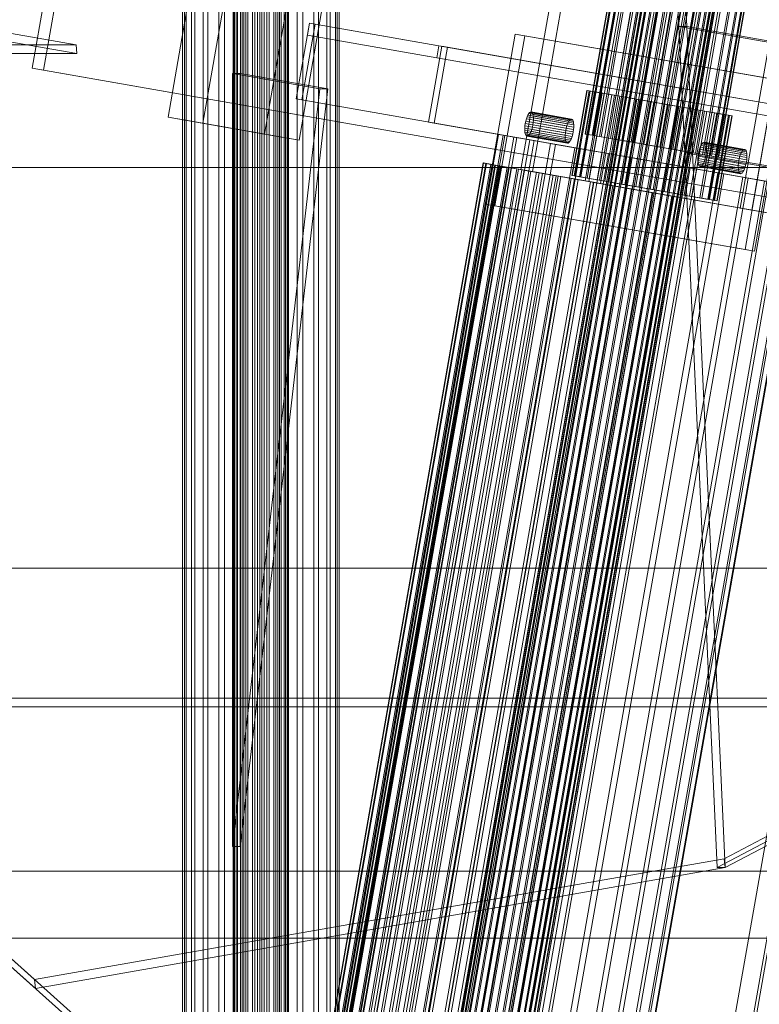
# Model space of a CAD drawing. Header units: millimetres. Extents: x -4395 to 65662, y -65530 to 6847.
# Tile 630 of 656: x 19818 to 20058, y -18272 to -17952. Entities that reach past the tile are written whole.
import ezdxf

# ---------------------------------------------------------------- set-up
doc = ezdxf.new("R2010")
doc.units = ezdxf.units.MM
for name, color, linetype, lineweight in [('superior_C02', 7, 'Continuous', 0), ('superior_C07', 7, 'Continuous', 0), ('superior_fines-r33-C07-C02', 7, 'Continuous', 0)]:
    doc.layers.add(name, color=color, linetype=linetype, lineweight=lineweight)

msp = doc.modelspace()

# ---------------------------------------------------------------- linework, layer by layer
at = {"layer": 'superior_C02'}
for p, q in [((19887.43, -18440), (19887.43, -17560)), ((19887.641, -18440), (19887.641, -17560)), ((19887.832, -18440), (19887.832, -17560)), ((19888.451, -18440), (19888.451, -17560)), ((19888.819, -18440), (19888.819, -17560)), ((19889.804, -18440), (19889.804, -17560)), ((19890.324, -18440), (19890.324, -17560)), ((19891.608, -18440), (19891.608, -17560)), ((19892.245, -18440), (19892.245, -17560)), ((19893.74, -18440), (19893.74, -17560)), ((19894.45, -18440), (19894.45, -17560)), ((19896.055, -18440), (19896.055, -17560)), ((19896.79, -18440), (19896.79, -17560)), ((19898.395, -18440), (19898.395, -17560)), ((19899.105, -18440), (19899.105, -17560)), ((19900.6, -18440), (19900.6, -17560)), ((19901.237, -18440), (19901.237, -17560)), ((19902.521, -18440), (19902.521, -17560)), ((19903.041, -18440), (19903.041, -17560)), ((19904.026, -18440), (19904.026, -17560)), ((19904.394, -18440), (19904.394, -17560)), ((19905.013, -17560), (19905.013, -18440)), ((19905.204, -18440), (19905.204, -17560)), ((19905.415, -18440), (19905.415, -17560)), ((19871.044, -18311.15), (19871.044, -17688.85)), ((19871.64, -18311.15), (19871.64, -17688.85)), ((19872.177, -18311.15), (19872.177, -17688.85)), ((19873.925, -18311.15), (19873.925, -17688.85)), ((19874.962, -18311.15), (19874.962, -17688.85)), ((19877.743, -18311.15), (19877.743, -17688.85)), ((19879.21, -18311.15), (19879.21, -17688.85)), ((19882.835, -18311.15), (19882.835, -17688.85)), ((19884.631, -18311.15), (19884.631, -17688.85)), ((19888.852, -18311.15), (19888.852, -17688.85)), ((19890.856, -18311.15), (19890.856, -17688.85)), ((19895.385, -18311.15), (19895.385, -17688.85)), ((19897.46, -18311.15), (19897.46, -17688.85)), ((19901.989, -18311.15), (19901.989, -17688.85)), ((19903.993, -18311.15), (19903.993, -17688.85)), ((19908.214, -18311.15), (19908.214, -17688.85)), ((19910.01, -18311.15), (19910.01, -17688.85)), ((19913.635, -18311.15), (19913.635, -17688.85)), ((19915.102, -18311.15), (19915.102, -17688.85)), ((19917.883, -18311.15), (19917.883, -17688.85)), ((19918.92, -18311.15), (19918.92, -17688.85)), ((19920.668, -17688.85), (19920.668, -18311.15)), ((19921.205, -18311.15), (19921.205, -17688.85)), ((19921.801, -18311.15), (19921.801, -17688.85)), ((19181.088, -18000), (20117.046, -18000)), ((20118.824, -18000), (19182.867, -18000)), ((19181.088, -18130), (20117.046, -18130)), ((20118.824, -18130), (19182.867, -18130)), ((20096.643, -18228.298), (19160.686, -18228.298)), ((19162.465, -18228.298), (20098.422, -18228.298)), ((24634.01, -18250), (15575.415, -18250)), ((15576.913, -18250), (24635.508, -18250))]:
    msp.add_line(p, q, dxfattribs=at)
at = {"layer": 'superior_C07'}
for p, q in [((19822.265, -17967.762), (19879.251, -17642.72)), ((19882.927, -17643.364), (19825.941, -17968.407)), ((19980.814, -18000.635), (19998.082, -17902.137)), ((20001.827, -17902.793), (19984.559, -18001.291)), ((20001.645, -18004.287), (20018.913, -17905.789)), ((20020.139, -17906.004), (20002.87, -18004.501)), ((20006.615, -18005.158), (20023.883, -17906.66)), ((20015.509, -17910.268), (20001.694, -17989.066)), ((20015.601, -17910.284), (20001.786, -17989.083)), ((20016.247, -17910.398), (20002.432, -17989.196)), ((20002.705, -17989.244), (20016.52, -17910.445)), ((20017.787, -17910.668), (20003.972, -17989.466)), ((20018.231, -17910.745), (20004.416, -17989.544)), ((20020.069, -17911.068), (20006.255, -17989.866)), ((20020.667, -17911.172), (20006.852, -17989.971)), ((20023.007, -17911.583), (20009.193, -17990.381)), ((20023.735, -17911.71), (20009.921, -17990.509)), ((20026.487, -17912.193), (20012.673, -17990.991)), ((20027.318, -17912.338), (20013.503, -17991.137)), ((20030.375, -17912.875), (20016.561, -17991.673)), ((20031.277, -17913.033), (20017.462, -17991.831)), ((20034.523, -17913.602), (20020.708, -17992.4)), ((20035.46, -17913.766), (20021.645, -17992.564)), ((20038.77, -17914.346), (20024.955, -17993.144)), ((20039.707, -17914.51), (20025.892, -17993.309)), ((20042.953, -17915.08), (20029.139, -17993.878)), ((20043.854, -17915.238), (20030.04, -17994.036)), ((20046.912, -17915.774), (20033.098, -17994.572)), ((20047.743, -17915.919), (20033.928, -17994.717)), ((20051.96, -18013.108), (20069.228, -17914.61)), ((20072.973, -17915.266), (20055.705, -18013.764)), ((20050.495, -17916.402), (20036.68, -17995.2)), ((20051.223, -17916.529), (20037.408, -17995.328)), ((20053.563, -17916.94), (20039.748, -17995.738)), ((20054.16, -17917.044), (20040.346, -17995.843)), ((20055.999, -17917.367), (20042.185, -17996.165)), ((20056.443, -17917.445), (20042.629, -17996.243)), ((20057.71, -17917.667), (20043.895, -17996.465)), ((20057.983, -17917.715), (20044.168, -17996.513)), ((20058.629, -17917.828), (20044.814, -17996.626)), ((20058.721, -17917.844), (20044.907, -17996.642)), ((19866.332, -17983.61), (19874.966, -17934.361)), ((19886.199, -17936.33), (19877.565, -17985.579)), ((19906.212, -17939.839), (19897.578, -17989.088)), ((20019.658, -17941.453), (19936.771, -18414.242)), ((20019.711, -17941.462), (19936.823, -18414.252)), ((20020.077, -17941.527), (19937.19, -18414.316)), ((19937.345, -18414.343), (20020.233, -17941.554)), ((19908.812, -17991.057), (19917.446, -17941.808)), ((20020.952, -17941.68), (19938.065, -18414.469)), ((20021.205, -17941.724), (19938.317, -18414.514)), ((20022.249, -17941.907), (19939.362, -18414.697)), ((20022.589, -17941.967), (19939.701, -18414.756)), ((20023.919, -17942.2), (19941.031, -18414.989)), ((20024.332, -17942.273), (19941.445, -18415.062)), ((20025.896, -17942.547), (19943.008, -18415.336)), ((20026.368, -17942.629), (19943.48, -18415.419)), ((20028.105, -17942.934), (19945.218, -18415.723)), ((20028.617, -17943.024), (19945.73, -18415.813)), ((20030.462, -17943.347), (19947.574, -18416.136)), ((20030.994, -17943.441), (19948.107, -18416.23)), ((20032.875, -17943.77), (19949.987, -18416.559)), ((20033.407, -17943.864), (19950.52, -18416.653)), ((20035.252, -17944.187), (19952.364, -18416.976)), ((20035.764, -17944.277), (19952.876, -18417.066)), ((20037.501, -17944.581), (19954.613, -18417.371)), ((20037.973, -17944.664), (19955.085, -18417.453)), ((20039.537, -17944.938), (19956.649, -18417.727)), ((20039.95, -17945.011), (19957.063, -18417.8)), ((20041.28, -17945.244), (19958.392, -18418.033)), ((20041.619, -17945.303), (19958.732, -18418.093)), ((20042.664, -17945.486), (19959.777, -18418.276)), ((20042.916, -17945.531), (19960.029, -18418.32)), ((20043.636, -17945.657), (19960.748, -18418.446)), ((20043.791, -17945.684), (19960.904, -18418.473)), ((20044.158, -17945.748), (19961.271, -18418.538)), ((20044.211, -17945.758), (19961.323, -18418.547)), ((19907.894, -17977.698), (19912.211, -17953.073)), ((19914.049, -17953.396), (19909.732, -17978.02)), ((19911.52, -17957.013), (19912.211, -17953.073)), ((19912.211, -17953.073), (26602.846, -19126.05)), ((19912.211, -17953.073), (19954.179, -17960.431)), ((19912.211, -17953.073), (19914.049, -17953.396)), ((26604.684, -19126.372), (19914.049, -17953.396)), ((26602.155, -19129.99), (19911.52, -17957.013)), ((19911.52, -17957.013), (19953.488, -17964.371)), ((19969.294, -18011.813), (19978.964, -17956.654)), ((19982.027, -17957.191), (19972.357, -18012.35)), ((19978.964, -17956.654), (20063.215, -17971.425)), ((19978.964, -17956.654), (19982.027, -17957.191)), ((20066.279, -17971.962), (19982.027, -17957.191)), ((19950.781, -17985.217), (19955.098, -17960.592)), ((19954.179, -17960.431), (19953.488, -17964.371)), ((26644.814, -19133.408), (19954.179, -17960.431)), ((19955.098, -17960.592), (26645.733, -19133.569)), ((19955.098, -17960.592), (19956.936, -17960.915)), ((19956.936, -17960.915), (19952.619, -17985.539)), ((26647.571, -19133.891), (19956.936, -17960.915)), ((19953.488, -17964.371), (26644.123, -19137.348)), ((20177.995, -18030.127), (19822.265, -17967.762)), ((19822.265, -17967.762), (19825.941, -17968.407)), ((19825.941, -17968.407), (20181.671, -18030.772)), ((20063.215, -17971.425), (20053.545, -18026.584)), ((20056.609, -18027.121), (20066.279, -17971.962)), ((20002.147, -17974.932), (19997.312, -18002.512)), ((20002.248, -17974.95), (19997.413, -18002.529)), ((20002.953, -17975.073), (19998.117, -18002.653)), ((19998.416, -18002.705), (20003.251, -17975.126)), ((20004.632, -17975.368), (19999.797, -18002.947)), ((20000.05, -18002.992), (20004.885, -17975.412)), ((20005.117, -17975.453), (20000.282, -18003.032)), ((20002.248, -17974.95), (20002.147, -17974.932)), ((20002.147, -17974.932), (20002.953, -17975.073)), ((20003.251, -17975.126), (20002.248, -17974.95)), ((20007.123, -17975.805), (20002.288, -18003.384)), ((20007.774, -17975.919), (20002.939, -18003.498)), ((20002.953, -17975.073), (20004.632, -17975.368)), ((20005.117, -17975.453), (20003.251, -17975.126)), ((20004.632, -17975.368), (20007.123, -17975.805)), ((20004.885, -17975.412), (20038.586, -17981.321)), ((20004.885, -17975.412), (20012.85, -17976.809)), ((20007.774, -17975.919), (20005.117, -17975.453)), ((20010.328, -17976.366), (20005.493, -18003.946)), ((20011.122, -17976.506), (20006.287, -18004.085)), ((20007.123, -17975.805), (20010.328, -17976.366)), ((20011.122, -17976.506), (20007.774, -17975.919)), ((20010.328, -17976.366), (20014.124, -17977.032)), ((20015.03, -17977.191), (20011.122, -17976.506)), ((26598.529, -19150.675), (19907.894, -17977.698)), ((19907.894, -17977.698), (19909.732, -17978.02)), ((19909.732, -17978.02), (26600.367, -19150.997)), ((20012.85, -17976.809), (20008.015, -18004.388)), ((20014.124, -17977.032), (20009.289, -18004.611)), ((20015.03, -17977.191), (20010.195, -18004.77)), ((20046.551, -17982.717), (20012.85, -17976.809)), ((20018.366, -17977.776), (20013.531, -18005.355)), ((20014.124, -17977.032), (20018.366, -17977.776)), ((20019.349, -17977.948), (20014.514, -18005.527)), ((20019.349, -17977.948), (20015.03, -17977.191)), ((20022.89, -17978.569), (20018.055, -18006.148)), ((20018.366, -17977.776), (20022.89, -17978.569)), ((20023.912, -17978.748), (20019.077, -18006.327)), ((20023.912, -17978.748), (20019.349, -17977.948)), ((20027.523, -17979.381), (20022.688, -18006.96)), ((20022.89, -17978.569), (20027.523, -17979.381)), ((20028.546, -17979.56), (20023.71, -18007.14)), ((20028.546, -17979.56), (20023.912, -17978.748)), ((20027.523, -17979.381), (20032.087, -17980.181)), ((20033.07, -17980.354), (20028.546, -17979.56)), ((19983.078, -17982.931), (19982.821, -17983.501)), ((19983.349, -17982.474), (19983.078, -17982.931)), ((19996.184, -17985.229), (19983.078, -17982.931)), ((19983.625, -17982.147), (19983.349, -17982.474)), ((19996.455, -17984.771), (19983.349, -17982.474)), ((19983.894, -17981.963), (19983.625, -17982.147)), ((19996.731, -17984.444), (19983.625, -17982.147)), ((19984.147, -17981.929), (19983.894, -17981.963)), ((19997, -17984.26), (19983.894, -17981.963)), ((19984.372, -17982.047), (19984.147, -17981.929)), ((19997.252, -17984.227), (19984.147, -17981.929)), ((19984.563, -17982.311), (19984.372, -17982.047)), ((19997.478, -17984.344), (19984.372, -17982.047)), ((19984.711, -17982.712), (19984.563, -17982.311)), ((19997.669, -17984.609), (19984.563, -17982.311)), ((19984.811, -17983.235), (19984.711, -17982.712)), ((19997.817, -17985.01), (19984.711, -17982.712)), ((20032.087, -17980.181), (20027.252, -18007.761)), ((20033.07, -17980.354), (20028.235, -18007.933)), ((20036.406, -17980.938), (20031.571, -18008.518)), ((20032.087, -17980.181), (20036.406, -17980.938)), ((20037.312, -17981.097), (20032.477, -18008.677)), ((20037.312, -17981.097), (20033.07, -17980.354)), ((20038.586, -17981.321), (20033.751, -18008.9)), ((20040.314, -17981.624), (20035.479, -18009.203)), ((20041.108, -17981.763), (20036.273, -18009.342)), ((20036.406, -17980.938), (20040.314, -17981.624)), ((20041.108, -17981.763), (20037.312, -17981.097)), ((20046.551, -17982.717), (20038.586, -17981.321)), ((20043.661, -17982.21), (20038.826, -18009.79)), ((20044.313, -17982.325), (20039.478, -18009.904)), ((20040.314, -17981.624), (20043.661, -17982.21)), ((20044.313, -17982.325), (20041.108, -17981.763)), ((20046.319, -17982.676), (20041.484, -18010.256)), ((20041.715, -18010.296), (20046.551, -17982.717)), ((20046.803, -17982.761), (20041.968, -18010.341)), ((20048.185, -17983.003), (20043.35, -18010.583)), ((20048.483, -17983.056), (20043.648, -18010.635)), ((20043.661, -17982.21), (20046.319, -17982.676)), ((20046.803, -17982.761), (20044.313, -17982.325)), ((20046.319, -17982.676), (20048.185, -17983.003)), ((20048.483, -17983.056), (20046.803, -17982.761)), ((20048.185, -17983.003), (20049.188, -17983.179)), ((20049.288, -17983.197), (20048.483, -17983.056)), ((19877.565, -17985.579), (19866.332, -17983.61)), ((19866.332, -17983.61), (19897.578, -17989.088)), ((19877.565, -17985.579), (19908.812, -17991.057)), ((26641.416, -19158.193), (19950.781, -17985.217)), ((19950.781, -17985.217), (19952.619, -17985.539)), ((19952.619, -17985.539), (26643.254, -19158.516)), ((19982.23, -17985.654), (19982.119, -17986.427)), ((19982.389, -17984.89), (19982.23, -17985.654)), ((19995.336, -17987.952), (19982.23, -17985.654)), ((19982.588, -17984.163), (19982.389, -17984.89)), ((19995.495, -17987.187), (19982.389, -17984.89)), ((19982.821, -17983.501), (19982.588, -17984.163)), ((19995.694, -17986.46), (19982.588, -17984.163)), ((19995.926, -17985.799), (19982.821, -17983.501)), ((19984.523, -17986.848), (19984.681, -17986.084)), ((19984.681, -17986.084), (19984.792, -17985.311)), ((19997.787, -17988.381), (19984.681, -17986.084)), ((19984.792, -17985.311), (19984.852, -17984.56)), ((19997.898, -17987.609), (19984.792, -17985.311)), ((19984.858, -17983.859), (19984.811, -17983.235)), ((19997.916, -17985.533), (19984.811, -17983.235)), ((19984.852, -17984.56), (19984.858, -17983.859)), ((19997.958, -17986.857), (19984.852, -17984.56)), ((19997.964, -17986.156), (19984.858, -17983.859)), ((19995.694, -17986.46), (19995.926, -17985.799)), ((19995.926, -17985.799), (19996.184, -17985.229)), ((19996.184, -17985.229), (19996.455, -17984.771)), ((19996.455, -17984.771), (19996.731, -17984.444)), ((19996.731, -17984.444), (19997, -17984.26)), ((19997, -17984.26), (19997.252, -17984.227)), ((19997.252, -17984.227), (19997.478, -17984.344)), ((19997.478, -17984.344), (19997.669, -17984.609)), ((19997.669, -17984.609), (19997.817, -17985.01)), ((19997.817, -17985.01), (19997.916, -17985.533)), ((19997.916, -17985.533), (19997.964, -17986.156)), ((19997.964, -17986.156), (19997.958, -17986.857)), ((20028.442, -18399.856), (20100.969, -17986.166)), ((20049.188, -17983.179), (20044.352, -18010.759)), ((20049.288, -17983.197), (20044.453, -18010.776)), ((20049.188, -17983.179), (20049.288, -17983.197)), ((19897.578, -17989.088), (19908.812, -17991.057)), ((19973.332, -17989.17), (19909.439, -18353.612)), ((19973.542, -17989.207), (19909.649, -18353.649)), ((19975.009, -17989.464), (19911.117, -18353.906)), ((19973.542, -17989.207), (19973.332, -17989.17)), ((19973.332, -17989.17), (19975.009, -17989.464)), ((19975.63, -17989.573), (19973.542, -17989.207)), ((19975.009, -17989.464), (19978.509, -17990.078)), ((19982.059, -17987.178), (19982.053, -17987.879)), ((19982.053, -17987.879), (19982.101, -17988.503)), ((19995.159, -17990.177), (19982.053, -17987.879)), ((19982.119, -17986.427), (19982.059, -17987.178)), ((19995.165, -17989.476), (19982.059, -17987.178)), ((19982.101, -17988.503), (19982.201, -17989.025)), ((19995.207, -17990.801), (19982.101, -17988.503)), ((19995.225, -17988.724), (19982.119, -17986.427)), ((19982.201, -17989.025), (19982.349, -17989.427)), ((19995.306, -17991.323), (19982.201, -17989.025)), ((19982.349, -17989.427), (19982.539, -17989.691)), ((19995.455, -17991.724), (19982.349, -17989.427)), ((19983.287, -17989.591), (19983.562, -17989.264)), ((19983.562, -17989.264), (19983.834, -17988.807)), ((19996.668, -17991.562), (19983.562, -17989.264)), ((19983.834, -17988.807), (19984.091, -17988.236)), ((19996.94, -17991.104), (19983.834, -17988.807)), ((19984.091, -17988.236), (19984.324, -17987.575)), ((19997.197, -17990.534), (19984.091, -17988.236)), ((19984.324, -17987.575), (19984.523, -17986.848)), ((19997.429, -17989.873), (19984.324, -17987.575)), ((19997.629, -17989.146), (19984.523, -17986.848)), ((19995.159, -17990.177), (19995.165, -17989.476)), ((19995.165, -17989.476), (19995.225, -17988.724)), ((19995.225, -17988.724), (19995.336, -17987.952)), ((19995.336, -17987.952), (19995.495, -17987.187)), ((19995.495, -17987.187), (19995.694, -17986.46)), ((19997.629, -17989.146), (19997.429, -17989.873)), ((19997.787, -17988.381), (19997.629, -17989.146)), ((19997.898, -17987.609), (19997.787, -17988.381)), ((19997.958, -17986.857), (19997.898, -17987.609)), ((20002.432, -17989.196), (20001.694, -17989.066)), ((20001.694, -17989.066), (20001.786, -17989.083)), ((20001.786, -17989.083), (20002.705, -17989.244)), ((20003.972, -17989.466), (20002.432, -17989.196)), ((20002.705, -17989.244), (20004.416, -17989.544)), ((20006.255, -17989.866), (20003.972, -17989.466)), ((19911.738, -18354.015), (19975.63, -17989.573)), ((19978.509, -17990.078), (19914.617, -18354.52)), ((19979.518, -17990.255), (19915.625, -18354.696)), ((19983.697, -17990.987), (19919.805, -18355.429)), ((19985.055, -17991.225), (19921.162, -18355.667)), ((19990.374, -17992.158), (19926.481, -18356.6)), ((19992.028, -17992.448), (19928.136, -18356.89)), ((19979.518, -17990.255), (19975.63, -17989.573)), ((19978.509, -17990.078), (19983.697, -17990.987)), ((19985.055, -17991.225), (19979.518, -17990.255)), ((19982.539, -17989.691), (19982.765, -17989.809)), ((19995.645, -17991.989), (19982.539, -17989.691)), ((19982.765, -17989.809), (19983.017, -17989.775)), ((19982.765, -17989.809), (19995.871, -17992.106)), ((19983.017, -17989.775), (19983.287, -17989.591)), ((19996.123, -17992.073), (19983.017, -17989.775)), ((19996.392, -17991.889), (19983.287, -17989.591)), ((19983.697, -17990.987), (19990.374, -17992.158)), ((19992.028, -17992.448), (19985.055, -17991.225)), ((19990.374, -17992.158), (19998.283, -17993.545)), ((20000.17, -17993.875), (19992.028, -17992.448)), ((19995.207, -17990.801), (19995.159, -17990.177)), ((19995.306, -17991.323), (19995.207, -17990.801)), ((19995.455, -17991.724), (19995.306, -17991.323)), ((19995.645, -17991.989), (19995.455, -17991.724)), ((19995.871, -17992.106), (19995.645, -17991.989)), ((19996.123, -17992.073), (19995.871, -17992.106)), ((19996.392, -17991.889), (19996.123, -17992.073)), ((19996.668, -17991.562), (19996.392, -17991.889)), ((19996.94, -17991.104), (19996.668, -17991.562)), ((19997.197, -17990.534), (19996.94, -17991.104)), ((19997.429, -17989.873), (19997.197, -17990.534)), ((20004.416, -17989.544), (20006.852, -17989.971)), ((20009.193, -17990.381), (20006.255, -17989.866)), ((20006.852, -17989.971), (20009.921, -17990.509)), ((20012.673, -17990.991), (20009.193, -17990.381)), ((20009.921, -17990.509), (20013.503, -17991.137)), ((20016.561, -17991.673), (20012.673, -17990.991)), ((20013.503, -17991.137), (20017.462, -17991.831)), ((20020.708, -17992.4), (20016.561, -17991.673)), ((20017.462, -17991.831), (20021.645, -17992.564)), ((20024.955, -17993.144), (20020.708, -17992.4)), ((20021.645, -17992.564), (20025.892, -17993.309)), ((20039.517, -17992.321), (20039.246, -17992.778)), ((20039.793, -17991.994), (20039.517, -17992.321)), ((20052.623, -17994.618), (20039.517, -17992.321)), ((20040.062, -17991.81), (20039.793, -17991.994)), ((20052.899, -17994.291), (20039.793, -17991.994)), ((20040.314, -17991.776), (20040.062, -17991.81)), ((20053.168, -17994.108), (20040.062, -17991.81)), ((20040.54, -17991.894), (20040.314, -17991.776)), ((20053.42, -17994.074), (20040.314, -17991.776)), ((20040.731, -17992.158), (20040.54, -17991.894)), ((20053.646, -17994.191), (20040.54, -17991.894)), ((20040.879, -17992.559), (20040.731, -17992.158)), ((20053.836, -17994.456), (20040.731, -17992.158)), ((20040.978, -17993.082), (20040.879, -17992.559)), ((20053.984, -17994.857), (20040.879, -17992.559)), ((19998.283, -17993.545), (19934.39, -18357.986)), ((20000.17, -17993.875), (19936.278, -18358.317)), ((20007.12, -17995.094), (19943.228, -18359.536)), ((20009.168, -17995.453), (19945.276, -18359.895)), ((19998.283, -17993.545), (20007.12, -17995.094)), ((20009.168, -17995.453), (20000.17, -17993.875)), ((20007.12, -17995.094), (20016.546, -17996.746)), ((20018.676, -17997.12), (20009.168, -17995.453)), ((20029.139, -17993.878), (20024.955, -17993.144)), ((20025.892, -17993.309), (20030.04, -17994.036)), ((20033.098, -17994.572), (20029.139, -17993.878)), ((20030.04, -17994.036), (20033.928, -17994.717)), ((20036.68, -17995.2), (20033.098, -17994.572)), ((20033.928, -17994.717), (20037.408, -17995.328)), ((20039.748, -17995.738), (20036.68, -17995.2)), ((20037.408, -17995.328), (20040.346, -17995.843)), ((20038.398, -17995.501), (20038.287, -17996.274)), ((20038.556, -17994.737), (20038.398, -17995.501)), ((20051.504, -17997.799), (20038.398, -17995.501)), ((20038.756, -17994.01), (20038.556, -17994.737)), ((20051.662, -17997.034), (20038.556, -17994.737)), ((20038.988, -17993.348), (20038.756, -17994.01)), ((20051.862, -17996.307), (20038.756, -17994.01)), ((20039.246, -17992.778), (20038.988, -17993.348)), ((20052.094, -17995.646), (20038.988, -17993.348)), ((20052.351, -17995.076), (20039.246, -17992.778)), ((20042.185, -17996.165), (20039.748, -17995.738)), ((20040.346, -17995.843), (20042.629, -17996.243)), ((20040.849, -17995.931), (20040.96, -17995.158)), ((20040.96, -17995.158), (20041.02, -17994.407)), ((20054.066, -17997.456), (20040.96, -17995.158)), ((20041.026, -17993.706), (20040.978, -17993.082)), ((20054.084, -17995.38), (20040.978, -17993.082)), ((20041.02, -17994.407), (20041.026, -17993.706)), ((20054.126, -17996.704), (20041.02, -17994.407)), ((20054.132, -17996.003), (20041.026, -17993.706)), ((20051.862, -17996.307), (20052.094, -17995.646)), ((20052.094, -17995.646), (20052.351, -17995.076)), ((20052.351, -17995.076), (20052.623, -17994.618)), ((20052.623, -17994.618), (20052.899, -17994.291)), ((20052.899, -17994.291), (20053.168, -17994.108)), ((20053.168, -17994.108), (20053.42, -17994.074)), ((20053.42, -17994.074), (20053.646, -17994.191)), ((20053.646, -17994.191), (20053.836, -17994.456)), ((20053.836, -17994.456), (20053.984, -17994.857)), ((20053.984, -17994.857), (20054.084, -17995.38)), ((20054.084, -17995.38), (20054.132, -17996.003)), ((19968.584, -17998.49), (19908.145, -18343.232)), ((19968.659, -17998.503), (19908.22, -18343.246)), ((19969.4, -17998.634), (19908.962, -18343.376)), ((19969.624, -17998.673), (19909.186, -18343.415)), ((19971.095, -17998.931), (19910.656, -18343.673)), ((19971.464, -17998.995), (19911.025, -18343.737)), ((19911.095, -18343.75), (19971.534, -17999.008)), ((19911.166, -18343.762), (19971.605, -17999.02)), ((20016.546, -17996.746), (19952.653, -18361.188)), ((20018.676, -17997.12), (19954.783, -18361.561)), ((20026.198, -17998.439), (19962.305, -18362.88)), ((20028.328, -17998.812), (19964.435, -18363.254)), ((19971.534, -17999.008), (19968.584, -17998.49)), ((19968.584, -17998.49), (19968.659, -17998.503)), ((19969.4, -17998.634), (19968.584, -17998.49)), ((19971.605, -17999.02), (19968.659, -17998.503)), ((19968.659, -17998.503), (19969.624, -17998.673)), ((19972.305, -17999.143), (19969.4, -17998.634)), ((19971.095, -17998.931), (19969.4, -17998.634)), ((19972.516, -17999.18), (19969.624, -17998.673)), ((19969.624, -17998.673), (19971.464, -17998.995)), ((19973.904, -17999.423), (19971.095, -17998.931)), ((19973.639, -17999.377), (19971.095, -17998.931)), ((19974.252, -17999.484), (19971.464, -17998.995)), ((19971.464, -17998.995), (19974.147, -17999.466)), ((19971.605, -17999.02), (19971.534, -17999.008)), ((19971.534, -17999.008), (19972.305, -17999.143)), ((19972.516, -17999.18), (19971.605, -17999.02)), ((20016.546, -17996.746), (20026.198, -17998.439)), ((20028.328, -17998.812), (20018.676, -17997.12)), ((20026.198, -17998.439), (20035.706, -18000.105)), ((20037.754, -18000.464), (20028.328, -17998.812)), ((20038.227, -17997.025), (20038.221, -17997.726)), ((20038.221, -17997.726), (20038.269, -17998.35)), ((20051.327, -18000.024), (20038.221, -17997.726)), ((20038.287, -17996.274), (20038.227, -17997.025)), ((20051.333, -17999.323), (20038.227, -17997.025)), ((20038.269, -17998.35), (20038.368, -17998.873)), ((20051.374, -18000.648), (20038.269, -17998.35)), ((20051.393, -17998.572), (20038.287, -17996.274)), ((20038.368, -17998.873), (20038.516, -17999.274)), ((20051.474, -18001.17), (20038.368, -17998.873)), ((20039.454, -17999.438), (20039.73, -17999.111)), ((20039.73, -17999.111), (20040.002, -17998.654)), ((20052.836, -18001.409), (20039.73, -17999.111)), ((20040.002, -17998.654), (20040.259, -17998.084)), ((20053.107, -18000.951), (20040.002, -17998.654)), ((20040.259, -17998.084), (20040.491, -17997.422)), ((20053.364, -18000.381), (20040.259, -17998.084)), ((20040.491, -17997.422), (20040.691, -17996.695)), ((20053.597, -17999.72), (20040.491, -17997.422)), ((20040.691, -17996.695), (20040.849, -17995.931)), ((20053.796, -17998.993), (20040.691, -17996.695)), ((20053.955, -17998.228), (20040.849, -17995.931)), ((20043.895, -17996.465), (20042.185, -17996.165)), ((20042.629, -17996.243), (20044.168, -17996.513)), ((20044.814, -17996.626), (20043.895, -17996.465)), ((20044.168, -17996.513), (20044.907, -17996.642)), ((20044.907, -17996.642), (20044.814, -17996.626)), ((20051.333, -17999.323), (20051.393, -17998.572)), ((20051.393, -17998.572), (20051.504, -17997.799)), ((20051.504, -17997.799), (20051.662, -17997.034)), ((20051.662, -17997.034), (20051.862, -17996.307)), ((20053.796, -17998.993), (20053.597, -17999.72)), ((20053.955, -17998.228), (20053.796, -17998.993)), ((20054.066, -17997.456), (20053.955, -17998.228)), ((20054.126, -17996.704), (20054.066, -17997.456)), ((20054.132, -17996.003), (20054.126, -17996.704)), ((19911.866, -18343.885), (19972.305, -17999.143)), ((19912.077, -18343.922), (19972.516, -17999.18)), ((19973.639, -17999.377), (19913.2, -18344.119)), ((19913.465, -18344.165), (19973.904, -17999.423)), ((19974.147, -17999.466), (19913.708, -18344.208)), ((19913.813, -18344.226), (19974.252, -17999.484)), ((19915.864, -18344.586), (19976.303, -17999.844)), ((19916.343, -18344.67), (19976.782, -17999.928)), ((19976.988, -17999.964), (19916.549, -18344.706)), ((19977.626, -18000.076), (19917.187, -18344.818)), ((19919.024, -18345.14), (19979.463, -18000.398)), ((19919.626, -18345.245), (19980.064, -18000.503)), ((19981.085, -18000.682), (19920.646, -18345.424)), ((19981.842, -18000.815), (19921.403, -18345.557)), ((19922.889, -18345.817), (19983.328, -18001.075)), ((19923.603, -18345.943), (19984.042, -18001.2)), ((19985.86, -18001.519), (19925.421, -18346.261)), ((19986.723, -18001.671), (19926.284, -18346.413)), ((19927.394, -18346.607), (19987.833, -18001.865)), ((19928.208, -18346.75), (19988.647, -18002.008)), ((20035.706, -18000.105), (19971.813, -18364.547)), ((19972.305, -17999.143), (19973.904, -17999.423)), ((19974.252, -17999.484), (19972.516, -17999.18)), ((19976.303, -17999.844), (19973.639, -17999.377)), ((19976.988, -17999.964), (19973.639, -17999.377)), ((20037.754, -18000.464), (19973.861, -18364.906)), ((19973.904, -17999.423), (19976.303, -17999.844)), ((19976.782, -17999.928), (19974.147, -17999.466)), ((19974.147, -17999.466), (19977.626, -18000.076)), ((19976.782, -17999.928), (19974.252, -17999.484)), ((19976.303, -17999.844), (19979.463, -18000.398)), ((19980.064, -18000.503), (19976.782, -17999.928)), ((19979.463, -18000.398), (19976.988, -17999.964)), ((19981.085, -18000.682), (19976.988, -17999.964)), ((19980.064, -18000.503), (19977.626, -18000.076)), ((19977.626, -18000.076), (19981.842, -18000.815)), ((19979.463, -18000.398), (19983.328, -18001.075)), ((19984.042, -18001.2), (19980.064, -18000.503)), ((20044.703, -18001.683), (19980.811, -18366.125)), ((19984.559, -18001.291), (19980.814, -18000.635)), ((19980.814, -18000.635), (20002.87, -18004.501)), ((19983.328, -18001.075), (19981.085, -18000.682)), ((19985.86, -18001.519), (19981.085, -18000.682)), ((19984.042, -18001.2), (19981.842, -18000.815)), ((19981.842, -18000.815), (19986.723, -18001.671)), ((20046.591, -18002.014), (19982.698, -18366.455)), ((19983.328, -18001.075), (19987.833, -18001.865)), ((19988.647, -18002.008), (19984.042, -18001.2)), ((19984.559, -18001.291), (20006.615, -18005.158)), ((19987.833, -18001.865), (19985.86, -18001.519)), ((19991.232, -18002.461), (19985.86, -18001.519)), ((19988.647, -18002.008), (19986.723, -18001.671)), ((19986.723, -18001.671), (19992.186, -18002.628)), ((19987.833, -18001.865), (19992.9, -18002.753)), ((19993.801, -18002.911), (19988.647, -18002.008)), ((20035.706, -18000.105), (20044.703, -18001.683)), ((20046.591, -18002.014), (20037.754, -18000.464)), ((20038.516, -17999.274), (20038.707, -17999.538)), ((20051.622, -18001.571), (20038.516, -17999.274)), ((20038.707, -17999.538), (20038.933, -17999.656)), ((20051.813, -18001.836), (20038.707, -17999.538)), ((20038.933, -17999.656), (20039.185, -17999.622)), ((20038.933, -17999.656), (20052.039, -18001.954)), ((20039.185, -17999.622), (20039.454, -17999.438)), ((20052.291, -18001.92), (20039.185, -17999.622)), ((20052.56, -18001.736), (20039.454, -17999.438)), ((20044.703, -18001.683), (20052.845, -18003.11)), ((20054.5, -18003.4), (20046.591, -18002.014)), ((20051.327, -18000.024), (20051.333, -17999.323)), ((20051.374, -18000.648), (20051.327, -18000.024)), ((20051.474, -18001.17), (20051.374, -18000.648)), ((20051.622, -18001.571), (20051.474, -18001.17)), ((20051.813, -18001.836), (20051.622, -18001.571)), ((20052.039, -18001.954), (20051.813, -18001.836)), ((20052.291, -18001.92), (20052.039, -18001.954)), ((20052.56, -18001.736), (20052.291, -18001.92)), ((20052.836, -18001.409), (20052.56, -18001.736)), ((20053.107, -18000.951), (20052.836, -18001.409)), ((20053.364, -18000.381), (20053.107, -18000.951)), ((20053.597, -17999.72), (20053.364, -18000.381)), ((19991.232, -18002.461), (19930.793, -18347.203)), ((19992.186, -18002.628), (19931.747, -18347.37)), ((19932.461, -18347.496), (19992.9, -18002.753)), ((19933.362, -18347.653), (19993.801, -18002.911)), ((19997.108, -18003.491), (19936.669, -18348.233)), ((19998.137, -18003.672), (19937.698, -18348.414)), ((19938.005, -18348.467), (19998.444, -18003.725)), ((19938.976, -18348.638), (19999.415, -18003.896)), ((20003.387, -18004.592), (19942.948, -18349.334)), ((19943.929, -18349.506), (20004.368, -18004.764)), ((19944.035, -18349.525), (20004.474, -18004.783)), ((20005.393, -18004.944), (19944.954, -18349.686)), ((20052.845, -18003.11), (19988.953, -18367.552)), ((20054.5, -18003.4), (19990.607, -18367.842)), ((19992.9, -18002.753), (19991.232, -18002.461)), ((19997.108, -18003.491), (19991.232, -18002.461)), ((19993.801, -18002.911), (19992.186, -18002.628)), ((19992.186, -18002.628), (19998.137, -18003.672)), ((19992.9, -18002.753), (19998.444, -18003.725)), ((19999.415, -18003.896), (19993.801, -18002.911)), ((20059.819, -18004.333), (19995.926, -18368.775)), ((19998.444, -18003.725), (19997.108, -18003.491)), ((20003.387, -18004.592), (19997.108, -18003.491)), ((20061.177, -18004.571), (19997.284, -18369.013)), ((19998.117, -18002.653), (19997.312, -18002.512)), ((19997.312, -18002.512), (19997.413, -18002.529)), ((19997.413, -18002.529), (19998.416, -18002.705)), ((19999.797, -18002.947), (19998.117, -18002.653)), ((19999.415, -18003.896), (19998.137, -18003.672)), ((19998.137, -18003.672), (20004.474, -18004.783)), ((19998.416, -18002.705), (20000.282, -18003.032)), ((19998.444, -18003.725), (20004.368, -18004.764)), ((20005.393, -18004.944), (19999.415, -18003.896)), ((20002.288, -18003.384), (19999.797, -18002.947)), ((20033.751, -18008.9), (20000.05, -18002.992)), ((20000.05, -18002.992), (20008.015, -18004.388)), ((20000.282, -18003.032), (20002.939, -18003.498)), ((20065.356, -18005.304), (20001.463, -18369.745)), ((20076.535, -18017.416), (20001.645, -18004.287)), ((20001.645, -18004.287), (20002.87, -18004.501)), ((20005.493, -18003.946), (20002.288, -18003.384)), ((20066.365, -18005.48), (20002.472, -18369.922)), ((20002.87, -18004.501), (20006.615, -18005.158)), ((20002.87, -18004.501), (20077.761, -18017.631)), ((20002.939, -18003.498), (20006.287, -18004.085)), ((20004.368, -18004.764), (20003.387, -18004.592)), ((20009.963, -18005.745), (20003.387, -18004.592)), ((20004.368, -18004.764), (20010.572, -18005.851)), ((20004.474, -18004.783), (26564.051, -19154.783)), ((20004.474, -18004.783), (20005.393, -18004.944)), ((26564.97, -19154.944), (20005.393, -18004.944)), ((20009.289, -18004.611), (20005.493, -18003.946)), ((20006.287, -18004.085), (20010.195, -18004.77)), ((20008.015, -18004.388), (20041.715, -18010.296)), ((20013.531, -18005.355), (20009.289, -18004.611)), ((20010.195, -18004.77), (20014.514, -18005.527)), ((20018.055, -18006.148), (20013.531, -18005.355)), ((20052.845, -18003.11), (20059.819, -18004.333)), ((20061.177, -18004.571), (20054.5, -18003.4)), ((20009.963, -18005.745), (19949.524, -18350.487)), ((19950.133, -18350.594), (20010.572, -18005.851)), ((20016.723, -18006.93), (19956.284, -18351.672)), ((19956.51, -18351.712), (20016.949, -18006.97)), ((19962.952, -18352.841), (20023.391, -18008.099)), ((20023.551, -18008.127), (19963.113, -18352.869)), ((20069.243, -18005.985), (20005.351, -18370.427)), ((20069.865, -18006.094), (20005.972, -18370.536)), ((20071.332, -18006.351), (20007.44, -18370.793)), ((20071.542, -18006.388), (20007.649, -18370.83)), ((20010.572, -18005.851), (20009.963, -18005.745)), ((20016.723, -18006.93), (20009.963, -18005.745)), ((20010.572, -18005.851), (20016.949, -18006.97)), ((20014.514, -18005.527), (20019.077, -18006.327)), ((20016.949, -18006.97), (20016.723, -18006.93)), ((20023.551, -18008.127), (20016.723, -18006.93)), ((20016.949, -18006.97), (20023.391, -18008.099)), ((20022.688, -18006.96), (20018.055, -18006.148)), ((20019.077, -18006.327), (20023.71, -18007.14)), ((20027.252, -18007.761), (20022.688, -18006.96)), ((20023.391, -18008.099), (20023.551, -18008.127)), ((20023.391, -18008.099), (20029.786, -18009.22)), ((20030.331, -18009.316), (20023.551, -18008.127)), ((20023.71, -18007.14), (20028.235, -18007.933)), ((20031.571, -18008.518), (20027.252, -18007.761)), ((20028.235, -18007.933), (20032.477, -18008.677)), ((20035.479, -18009.203), (20031.571, -18008.518)), ((20032.477, -18008.677), (20036.273, -18009.342)), ((20053.545, -18026.584), (19969.294, -18011.813)), ((19969.294, -18011.813), (19972.357, -18012.35)), ((19969.348, -18353.962), (20029.786, -18009.22)), ((20030.331, -18009.316), (19969.892, -18354.058)), ((19975.588, -18355.056), (20036.027, -18010.314)), ((20036.946, -18010.475), (19976.507, -18355.217)), ((20029.786, -18009.22), (20030.331, -18009.316)), ((20029.786, -18009.22), (20036.027, -18010.314)), ((20036.946, -18010.475), (20030.331, -18009.316)), ((20033.751, -18008.9), (20041.715, -18010.296)), ((20038.826, -18009.79), (20035.479, -18009.203)), ((20036.027, -18010.314), (26595.604, -19160.314)), ((20036.027, -18010.314), (20036.946, -18010.475)), ((20036.273, -18009.342), (20039.478, -18009.904)), ((26596.523, -19160.475), (20036.946, -18010.475)), ((20041.484, -18010.256), (20038.826, -18009.79)), ((20039.478, -18009.904), (20041.968, -18010.341)), ((20043.35, -18010.583), (20041.484, -18010.256)), ((20041.968, -18010.341), (20043.648, -18010.635)), ((20044.352, -18010.759), (20043.35, -18010.583)), ((20043.648, -18010.635), (20044.453, -18010.776)), ((20044.453, -18010.776), (20044.352, -18010.759)), ((19972.357, -18012.35), (20056.609, -18027.121)), ((20055.705, -18013.764), (20051.96, -18013.108)), ((20051.96, -18013.108), (20074.016, -18016.974)), ((20055.705, -18013.764), (20077.761, -18017.631)), ((20040.198, -18366.384), (20100.637, -18021.641)), ((20101.556, -18021.803), (20041.117, -18366.545)), ((20053.545, -18026.584), (20056.609, -18027.121))]:
    msp.add_line(p, q, dxfattribs=at)
at = {"layer": 'superior_fines-r33-C07-C02'}
for p, q in [((20032.069, -17954.225), (20028.93, -17885.348)), ((20031.456, -17885.348), (20034.596, -17954.225)), ((19836.485, -17960.103), (19803.039, -17954.239)), ((20133.897, -17972.077), (20032.069, -17954.225)), ((20034.596, -17954.225), (20032.069, -17954.225)), ((20033.936, -17995.162), (20032.069, -17954.225)), ((20034.596, -17954.225), (20136.423, -17972.077)), ((20034.596, -17954.225), (20036.462, -17995.162)), ((19803.29, -17957.116), (19836.737, -17962.98)), ((19809.601, -17960.103), (19836.485, -17960.103)), ((19836.737, -17962.98), (19836.485, -17960.103)), ((19836.737, -17962.98), (19809.853, -17962.98)), ((19887.229, -18220.294), (19887.229, -17969.442)), ((19887.229, -17969.442), (19915.609, -17974.417)), ((19889.756, -17969.442), (19887.229, -17969.442)), ((19918.135, -17974.417), (19889.756, -17969.442)), ((19889.756, -17969.442), (19889.756, -18220.294)), ((19915.609, -17974.417), (19887.229, -18220.294)), ((19889.756, -18220.294), (19918.135, -17974.417)), ((19918.135, -17974.417), (19915.609, -17974.417)), ((20044.51, -18227.129), (20033.936, -17995.162)), ((20033.936, -17995.162), (20129.302, -18011.881)), ((20036.462, -17995.162), (20033.936, -17995.162)), ((20036.462, -17995.162), (20047.036, -18227.129)), ((20131.829, -18011.881), (20036.462, -17995.162)), ((20089.968, -18172.123), (19811.328, -18172.123)), ((19811.58, -18175), (20090.22, -18175)), ((20046.785, -18224.252), (20110.62, -18190.575)), ((20108.345, -18193.453), (20044.51, -18227.129)), ((20110.872, -18193.453), (20047.036, -18227.129)), ((19871.949, -18307.225), (19754.373, -18202.169)), ((19754.373, -18202.169), (19823.03, -18263.516)), ((19754.624, -18205.047), (19872.201, -18310.103)), ((19823.282, -18266.393), (19754.624, -18205.047)), ((19887.229, -18220.294), (19889.756, -18220.294)), ((19823.03, -18263.516), (20046.785, -18224.252)), ((20046.785, -18224.252), (20047.036, -18227.129)), ((20047.036, -18227.129), (19823.282, -18266.393)), ((20047.036, -18227.129), (20044.51, -18227.129)), ((19823.282, -18266.393), (19823.03, -18263.516))]:
    msp.add_line(p, q, dxfattribs=at)

doc.saveas('drawing.dxf')
